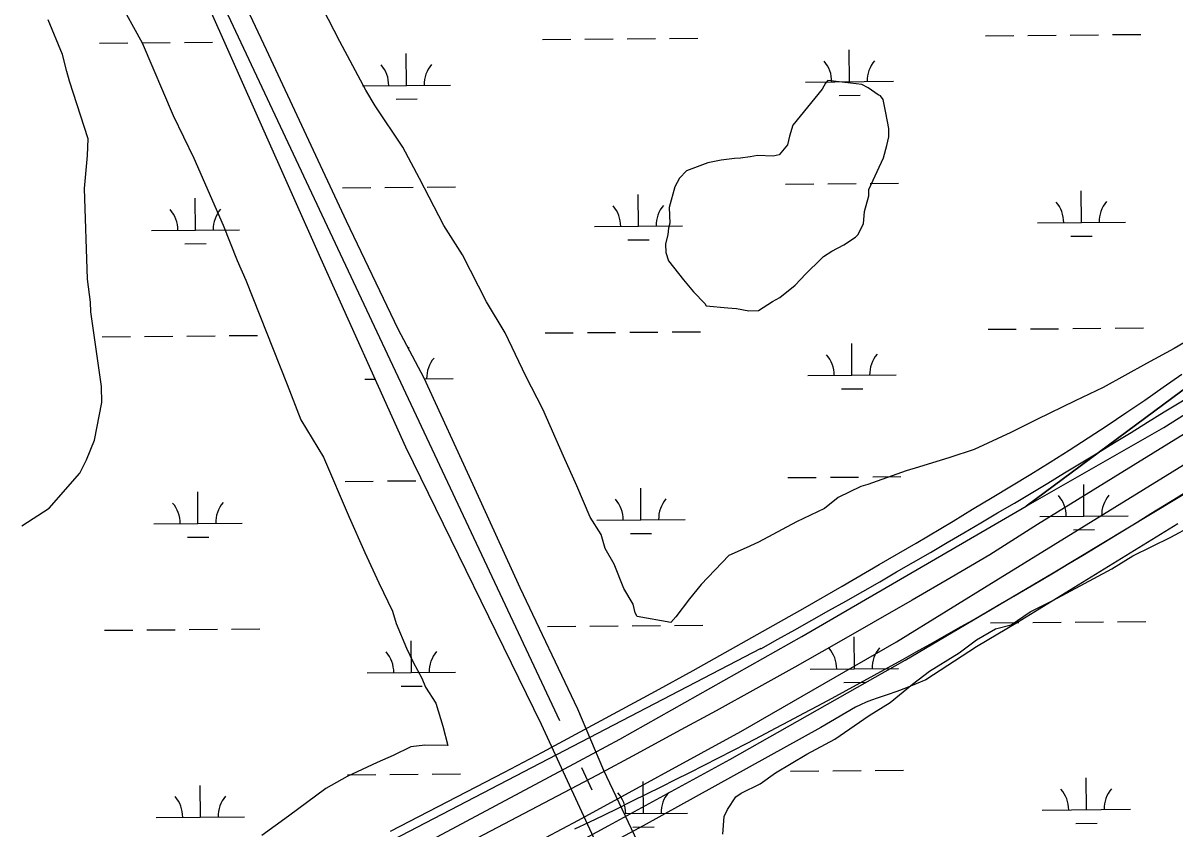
# Model space of a CAD drawing. Extents: x 3568792 to 3606828, y 529143 to 554785.
# Drawn here: x 3598222 to 3599527, y 535539 to 536452 of the extents above; entities that cross this region are included whole.
import ezdxf

# ---------------------------------------------------------------- set-up
doc = ezdxf.new("R2010")
doc.units = 0
for name, color, linetype in [('V-BRDG-OTLN', 7, 'Continuous'), ('V-ROAD-CNTR', 7, 'Continuous'), ('V-SITE-VEGE', 7, 'Continuous'), ('V-WETL-SWMP', 7, 'Continuous')]:
    doc.layers.add(name, color=color, linetype=linetype)

msp = doc.modelspace()

# ---------------------------------------------------------------- linework, layer by layer
at = {"layer": 'V-BRDG-OTLN'}
for p, q in [((3599323.9, 535820.3), (3599616, 536000.4)), ((3599530.1, 535884.7), (3599348.7, 535772.7)), ((3599211.7, 535750.8), (3599323.9, 535820.3)), ((3599348.7, 535772.7), (3599302.3, 535745.2)), ((3599035, 535649.2), (3599211.7, 535750.8)), ((3599302.3, 535745.2), (3599244.8, 535707.9)), ((3599222.9, 535698.9), (3599211.9, 535694.7)), ((3599233.9, 535703.3), (3599222.9, 535698.9)), ((3599244.8, 535707.9), (3599233.9, 535703.3)), ((3599183.3, 535684.8), (3599177.1, 535682.4)), ((3599189.6, 535686.9), (3599183.3, 535684.8)), ((3599200.8, 535690.7), (3599189.6, 535686.9)), ((3599211.9, 535694.7), (3599200.8, 535690.7)), ((3599164.9, 535676.9), (3599125.7, 535653.9)), ((3599170.9, 535679.7), (3599164.9, 535676.9)), ((3599177.1, 535682.4), (3599170.9, 535679.7)), ((3598851.4, 535548.7), (3599035, 535649.2)), ((3599125.7, 535653.9), (3598924.7, 535542.3)), ((3598924.7, 535542.3), (3598678.7, 535411.6)), ((3598695.5, 535466.8), (3598851.4, 535548.7))]:
    msp.add_line(p, q, dxfattribs=at)
for points in [[(3600227.1, 536638.2), (3599996.7, 536409.4), (3599809.5, 536244.8), (3599575.7, 536065.7), (3599358.3, 535904.8)], [(3598073.3, 535230.5), (3598289.2, 535328.8), (3598490.9, 535428.5), (3598691.1, 535529.8), (3598851.7, 535615.8), (3598898, 535640.6), (3599104.3, 535756.8), (3599358.3, 535904.8), (3599514.4, 535993.9), (3599747.2, 536140.8), (3599993, 536312.4), (3600267, 536509)], [(3598089.8, 535149.9), (3598275.5, 535235.4), (3598471, 535328.4), (3598643.8, 535415.3), (3598823.8, 535509.1), (3598885.8, 535542.7), (3599022.6, 535617.6), (3599221.2, 535730.1), (3599389, 535829), (3599583.8, 535946.7), (3599867.9, 536129.8), (3600065, 536244.9), (3600394.8, 536458.9)], [(3598638.2, 535536.5), (3598681.4, 535558.6), (3598724.5, 535580.9), (3598767.5, 535603.4), (3598810.4, 535626), (3598853.2, 535648.9), (3598895.9, 535671.9), (3598938.5, 535695.2), (3598981, 535718.6), (3599023.4, 535742.2), (3599065.7, 535766), (3599107.9, 535789.9), (3599149.9, 535814.1), (3599191.9, 535838.4), (3599233.8, 535862.9), (3599275.6, 535887.6), (3599297.7, 535901.4), (3599319.8, 535914.4), (3599341.8, 535927.6), (3599363.7, 535940.9), (3599385.5, 535954.4), (3599407.2, 535968.1), (3599428.8, 535982), (3599450.2, 535996.1), (3599471.5, 536010.4), (3599492.7, 536024.8), (3599513.8, 536039.4), (3599534.8, 536054.2)], [(3599651.1, 536056.5), (3599371.3, 535883.9), (3599317.4, 535849.6), (3599273.5, 535823.8), (3599229.4, 535798.2), (3599185.2, 535772.7), (3599140.9, 535747.5), (3599096.5, 535722.4), (3599052, 535697.6), (3599007.4, 535672.9), (3598962.4, 535648.4), (3598917.4, 535624.1), (3598872.3, 535599.9), (3598827.1, 535575.9), (3598781.8, 535552.1), (3598736.4, 535528.6)]]:
    msp.add_lwpolyline(points, dxfattribs=at)
at = {"layer": 'V-ROAD-CNTR'}
for points in [[(3598830.1, 535661.3), (3598798.1, 535729.7), (3597988.6, 537451.4)], [(3599358.3, 535904.8), (3599575.7, 536065.7), (3599809.5, 536244.8), (3599996.7, 536409.4), (3600227.1, 536638.2), (3600294.3, 536712.8), (3600307, 536729.9), (3600319.4, 536747.2), (3600331.6, 536764.5), (3600343.7, 536782), (3600355.6, 536799.6), (3600367.3, 536817.4), (3600378.8, 536835.2), (3600390.1, 536853.2), (3600401.3, 536871.3), (3600412.2, 536889.5), (3600423, 536907.8), (3600433.6, 536926.2), (3600444, 536944.8), (3600454.1, 536963.4), (3600464.1, 536982.1), (3600473.9, 537001)], [(3599057.9, 535743.2), (3598325.7, 535362.3)], [(3598866.7, 535582.9), (3598854.9, 535608.1)]]:
    msp.add_lwpolyline(points, dxfattribs=at)
for centre, radius, start, end in [((3593778, 545261.2), 10884.4, 299.01781, 306.45743), ((3595886.6, 541721.4), 6854.8, 295.58752, 305.30126)]:
    msp.add_arc(centre, radius, start, end, dxfattribs=at)
at = {"layer": 'V-SITE-VEGE'}
for p, q in [((3598329.3, 536479.8), (3598356.8, 536429.6)), ((3598266.7, 536416.4), (3598250.4, 536455.7)), ((3598356.8, 536429.6), (3598392, 536347.4)), ((3598271.4, 536397.3), (3598266.7, 536416.4)), ((3598274.4, 536386.4), (3598271.4, 536397.3)), ((3598295.6, 536321.1), (3598274.4, 536386.4)), ((3598392, 536347.4), (3598415.6, 536299.2)), ((3598294.8, 536301.9), (3598295.6, 536321.1)), ((3598291.7, 536264.7), (3598294.8, 536301.9)), ((3598415.6, 536299.2), (3598448.8, 536223)), ((3598294.8, 536161.8), (3598291.7, 536264.7)), ((3598448.8, 536223), (3598464.5, 536182.9)), ((3598464.5, 536182.9), (3598474.2, 536160.9)), ((3598298.3, 536135.8), (3598294.8, 536161.8)), ((3598474.2, 536160.9), (3598521.1, 536042.6)), ((3598298.6, 536124.9), (3598298.3, 536135.8)), ((3598310.7, 536040.1), (3598298.6, 536124.9)), ((3598311.2, 536022.3), (3598310.7, 536040.1)), ((3598521.1, 536042.6), (3598536.7, 536002.5)), ((3598302.9, 535979.5), (3598311.2, 536022.3)), ((3598536.7, 536002.5), (3598562.3, 535960.3)), ((3598293.9, 535957.2), (3598302.9, 535979.5)), ((3598286.1, 535941.9), (3598293.9, 535957.2)), ((3598562.3, 535960.3), (3598591.6, 535892.1)), ((3598251.6, 535902.4), (3598286.1, 535941.9)), ((3598220.6, 535882.3), (3598251.6, 535902.4)), ((3598591.6, 535892.1), (3598609.3, 535852)), ((3599522.4, 535869.5), (3599546, 535882.2)), ((3599479.1, 535848.2), (3599522.4, 535869.5)), ((3598609.3, 535852), (3598624.9, 535817.9)), ((3599455.5, 535833.5), (3599479.1, 535848.2)), ((3599388.6, 535797.6), (3599455.5, 535833.5)), ((3598624.9, 535817.9), (3598640.6, 535785.8)), ((3599363, 535784.9), (3599388.6, 535797.6)), ((3598640.6, 535785.8), (3598644.5, 535771.8)), ((3599341.5, 535770.2), (3599363, 535784.9)), ((3598644.5, 535771.8), (3598656.2, 535743.7)), ((3599302, 535753.1), (3599323.6, 535765.7)), ((3599323.6, 535765.7), (3599341.5, 535770.2)), ((3599282.5, 535738.5), (3599302, 535753.1)), ((3598656.2, 535743.7), (3598664.1, 535727.7)), ((3599249.1, 535717.6), (3599282.5, 535738.5)), ((3598664.1, 535727.7), (3598673.9, 535709.6)), ((3598673.9, 535709.6), (3598677.8, 535699.6)), ((3599229.5, 535703), (3599249.1, 535717.6)), ((3598677.8, 535699.6), (3598689.6, 535681.5)), ((3599204.2, 535682.3), (3599229.5, 535703)), ((3598689.6, 535681.5), (3598697.4, 535655.5)), ((3599180.6, 535667.6), (3599204.2, 535682.3)), ((3599141.5, 535640.5), (3599180.6, 535667.6)), ((3598697.4, 535655.5), (3598703.1, 535633.4)), ((3598661.2, 535631.8), (3598641.1, 535622)), ((3598677.2, 535633.7), (3598661.2, 535631.8)), ((3598703.1, 535633.4), (3598677.2, 535633.7)), ((3599110, 535623.6), (3599141.5, 535640.5)), ((3598641.1, 535622), (3598623.1, 535614.2)), ((3599074.6, 535602.5), (3599110, 535623.6)), ((3598623.1, 535614.2), (3598589, 535598.5)), ((3598589, 535598.5), (3598564.9, 535584.8)), ((3599057, 535590), (3599074.6, 535602.5)), ((3598564.9, 535584.8), (3598522.6, 535553.2)), ((3599029.5, 535575.2), (3599035.4, 535579.4)), ((3599035.4, 535579.4), (3599057, 535590)), ((3599019.9, 535561), (3599029.5, 535575.2)), ((3598522.6, 535553.2), (3598492.5, 535531.5)), ((3599014.7, 535532.8), (3599016.1, 535552.9)), ((3599016.1, 535552.9), (3599019.9, 535561))]:
    msp.add_line(p, q, dxfattribs=at)
msp.add_lwpolyline([(3599565.4, 536106.5), (3599526.1, 536083.4), (3599494.6, 536066.5), (3599445.5, 536039.1), (3599413.9, 536024.1), (3599370.6, 536002.9), (3599341.1, 535988), (3599299.7, 535968.8), (3599272, 535960), (3599236.3, 535949), (3599222.4, 535944.6), (3599178.9, 535929.3), (3599171, 535927.1), (3599145.4, 535914.3), (3599129.8, 535901.9), (3599098.2, 535887), (3599055, 535863.7), (3599041.2, 535857.3), (3599021.4, 535848.8), (3598990.4, 535815.9), (3598976.9, 535799.5), (3598961.5, 535779.1), (3598955.7, 535772.9), (3598917.6, 535779.8), (3598915.4, 535783.7), (3598913.2, 535793.6), (3598902.6, 535811.3), (3598891.8, 535838.9), (3598881.3, 535856.6), (3598876.9, 535872.5), (3598864.3, 535892.1), (3598849.3, 535927.6), (3598834.3, 535961.2), (3598810.7, 536014.4), (3598791.7, 536051.8), (3598768.2, 536101.1), (3598747.2, 536136.4), (3598719.7, 536189.6), (3598698.7, 536222.9), (3598671.2, 536276.1), (3598652.1, 536311.5), (3598620.8, 536358.5), (3598610.3, 536376.2), (3598580.7, 536431.3), (3598561.6, 536468.7)], dxfattribs=at)
msp.add_lwpolyline([(3599133.9, 536386.9), (3599131.2, 536384.1), (3599127.3, 536377.1), (3599094.2, 536336.3), (3599090.4, 536323.9), (3599088, 536314.2), (3599078.7, 536302.9), (3599071.9, 536301.4), (3599054, 536302.2), (3599045.8, 536300.6), (3599034.9, 536298.9), (3599028, 536298.7), (3599013, 536296.9), (3598997.9, 536293.7), (3598973.5, 536284.7), (3598965.5, 536276.3), (3598960.3, 536266.5), (3598954.1, 536243), (3598954.7, 536225.2), (3598953.4, 536219.6), (3598952.3, 536212.7), (3598949.9, 536201.7), (3598950.1, 536192.1), (3598953.2, 536182.5), (3598970.3, 536161.1), (3598981.6, 536147.7), (3598994.4, 536134.3), (3598995.8, 536131.6), (3599020.6, 536129.6), (3599030.3, 536128.5), (3599044.1, 536126.2), (3599055, 536126.5), (3599071.2, 536136.6), (3599079.3, 536141), (3599096.8, 536155.2), (3599108.7, 536167.9), (3599126.1, 536184.9), (3599128.7, 536187.7), (3599138.2, 536193.5), (3599151.7, 536200.7), (3599165.2, 536209.4), (3599167.8, 536212.2), (3599174.3, 536224.7), (3599175.3, 536238.5), (3599180.3, 536256.5), (3599180.1, 536263.4), (3599196.8, 536299.5), (3599200.6, 536313.4), (3599203, 536323.1), (3599202.7, 536332.7), (3599199.5, 536350.4), (3599196.3, 536365.4), (3599193.4, 536369.5), (3599190.6, 536370.8), (3599179.4, 536378.7), (3599172.4, 536382.6)], close=True, dxfattribs=at)
at = {"layer": 'V-WETL-SWMP'}
for p, q in [((3598497.9, 536421.8), (3598442, 536540.4)), ((3598416.7, 536505.3), (3598559.1, 536185.8)), ((3598308.7, 536429.3), (3598340.7, 536429.6)), ((3598356.7, 536429.7), (3598388.7, 536430)), ((3598404.7, 536430.1), (3598436.7, 536430.4)), ((3598810.5, 536433.5), (3598842.5, 536433.8)), ((3598858.5, 536433.9), (3598890.5, 536434.2)), ((3598906.5, 536434.3), (3598938.5, 536434.6)), ((3598954.5, 536434.7), (3598986.5, 536435)), ((3599312.4, 536437.8), (3599344.4, 536438)), ((3599360.4, 536438.2), (3599392.4, 536438.4)), ((3599408.4, 536438.6), (3599440.4, 536438.8)), ((3599456.4, 536439), (3599488.4, 536439.2)), ((3598588.5, 536227.7), (3598497.9, 536421.8)), ((3598656.4, 536381.5), (3598656.1, 536417.5)), ((3599158.3, 536385.7), (3599158, 536421.7)), ((3598606.4, 536381.1), (3598706.4, 536381.9)), ((3599108.3, 536385.3), (3599208.3, 536386.1)), ((3598644.5, 536365.9), (3598668.5, 536366.2)), ((3599146.4, 536370.2), (3599170.4, 536370.4)), ((3599133.8, 536270.1), (3599165.8, 536270.3)), ((3599181.8, 536270.5), (3599213.8, 536270.7)), ((3598583.9, 536265.4), (3598615.9, 536265.7)), ((3598631.9, 536265.8), (3598663.9, 536266.1)), ((3598679.9, 536266.2), (3598711.9, 536266.5)), ((3598919.2, 536221.8), (3598918.9, 536257.8)), ((3599085.8, 536269.7), (3599117.8, 536269.9)), ((3599421.1, 536226.1), (3599420.7, 536262.1)), ((3598417.3, 536217.6), (3598417, 536253.6)), ((3598367.3, 536217.2), (3598467.3, 536218)), ((3598646.9, 536105.2), (3598588.5, 536227.7)), ((3598869.2, 536221.4), (3598969.2, 536222.3)), ((3599371.1, 536225.6), (3599471.1, 536226.5)), ((3598907.3, 536206.3), (3598931.3, 536206.5)), ((3599409.2, 536210.5), (3599433.2, 536210.7)), ((3598405.4, 536202.1), (3598429.4, 536202.3)), ((3598559.1, 536185.8), (3598655.1, 535972)), ((3598676.4, 536049.9), (3598646.9, 536105.2)), ((3598813.3, 536100.9), (3598845.3, 536101.1)), ((3598861.3, 536101.3), (3598893.3, 536101.5)), ((3598909.3, 536101.7), (3598941.3, 536101.9)), ((3598957.3, 536102.1), (3598989.3, 536102.3)), ((3599315.2, 536105.1), (3599347.2, 536105.4)), ((3599363.2, 536105.5), (3599395.2, 536105.8)), ((3599411.2, 536105.9), (3599443.2, 536106.2)), ((3599459.2, 536106.3), (3599491.2, 536106.6)), ((3598311.5, 536096.7), (3598343.5, 536096.9)), ((3598359.5, 536097.1), (3598391.5, 536097.3)), ((3598407.5, 536097.5), (3598439.5, 536097.7)), ((3598455.5, 536097.9), (3598487.5, 536098.1)), ((3599161.1, 536053.1), (3599160.8, 536089)), ((3598658.9, 536082.7), (3598658.9, 536084.8)), ((3598609.2, 536048.4), (3598620.8, 536048.5)), ((3598731.9, 535928.8), (3598676.4, 536049.9)), ((3598676.8, 536049), (3598709.2, 536049.2)), ((3599111.1, 536052.6), (3599211.1, 536053.5)), ((3599149.2, 536037.5), (3599173.2, 536037.7)), ((3598655.1, 535972), (3598808.8, 535657.6)), ((3598586.8, 535932.8), (3598618.8, 535933.1)), ((3598634.8, 535933.2), (3598666.8, 535933.5)), ((3599088.6, 535937), (3599120.6, 535937.3)), ((3599136.6, 535937.4), (3599168.6, 535937.7)), ((3599184.6, 535937.8), (3599216.6, 535938.1)), ((3598420.1, 535885), (3598419.8, 535921)), ((3598785, 535812), (3598731.9, 535928.8)), ((3598922, 535889.2), (3598921.7, 535925.2)), ((3599423.9, 535893.4), (3599423.6, 535929.4)), ((3599373.9, 535893), (3599473.9, 535893.8)), ((3598370.1, 535884.5), (3598470.1, 535885.4)), ((3598872, 535888.7), (3598972, 535889.6)), ((3598408.3, 535869.4), (3598432.3, 535869.6)), ((3598910.1, 535873.6), (3598934.1, 535873.8)), ((3599412, 535877.9), (3599436, 535878.1)), ((3598850.6, 535674.7), (3598785, 535812)), ((3598314.3, 535764), (3598346.3, 535764.3)), ((3598362.3, 535764.4), (3598394.3, 535764.7)), ((3598410.3, 535764.8), (3598442.3, 535765.1)), ((3598458.3, 535765.2), (3598490.3, 535765.5)), ((3598816.1, 535768.2), (3598848.1, 535768.5)), ((3598864.1, 535768.6), (3598896.1, 535768.9)), ((3598912.1, 535769), (3598944.1, 535769.3)), ((3598960.1, 535769.4), (3598992.1, 535769.7)), ((3599318, 535772.4), (3599350, 535772.7)), ((3599366, 535772.8), (3599398, 535773.1)), ((3599414, 535773.2), (3599446, 535773.5)), ((3599462, 535773.6), (3599494, 535773.9)), ((3598662, 535716.2), (3598661.7, 535752.2)), ((3599163.9, 535720.4), (3599163.6, 535756.4)), ((3598612, 535715.8), (3598712, 535716.6)), ((3599113.9, 535720), (3599213.9, 535720.8)), ((3598650.2, 535700.6), (3598674.2, 535700.8)), ((3599152, 535704.9), (3599176, 535705.1)), ((3598879.8, 535605), (3598850.6, 535674.7)), ((3598808.8, 535657.6), (3598921.2, 535414.4)), ((3598926.8, 535506.2), (3598879.8, 535605)), ((3599091.4, 535604.3), (3599123.4, 535604.6)), ((3599139.4, 535604.7), (3599171.4, 535605)), ((3599187.4, 535605.2), (3599219.4, 535605.4)), ((3598589.6, 535600.1), (3598621.6, 535600.4)), ((3598637.6, 535600.5), (3598669.6, 535600.8)), ((3598685.6, 535600.9), (3598717.6, 535601.2)), ((3598924.8, 535556.5), (3598924.5, 535592.5)), ((3599426.7, 535560.7), (3599426.4, 535596.7)), ((3598422.9, 535552.3), (3598422.6, 535588.3)), ((3598372.9, 535551.9), (3598472.9, 535552.7)), ((3598902.9, 535556.3), (3598974.8, 535556.9)), ((3599376.7, 535560.3), (3599476.7, 535561.2)), ((3598912.9, 535541), (3598936.9, 535541.2)), ((3599414.8, 535545.2), (3599438.8, 535545.4))]:
    msp.add_line(p, q, dxfattribs=at)
for centre, start, end in [((3598601.1, 536381.5), 359.7115, 41.2552), ((3598711.6, 536382.4), 139.7115, 181.2552), ((3599103, 536385.7), 359.7115, 41.2552), ((3599213.5, 536386.7), 139.7115, 181.2552), ((3598863.9, 536221.8), 359.7115, 41.2552), ((3598974.4, 536222.8), 139.7115, 181.2552), ((3599365.8, 536226.1), 359.7115, 41.2552), ((3599476.3, 536227), 139.7115, 181.2552), ((3598362.1, 536217.6), 359.7115, 41.2552), ((3598472.6, 536218.6), 139.7115, 181.2552), ((3599105.8, 536053.1), 359.7115, 41.2552), ((3599216.3, 536054), 139.7115, 181.2552), ((3598714.4, 536049.8), 139.7115, 181.2552), ((3598364.9, 535885), 359.7115, 41.2552), ((3598475.4, 535885.9), 139.7115, 181.2552), ((3598866.7, 535889.2), 359.7115, 41.2552), ((3598977.2, 535890.1), 139.7115, 181.2552), ((3599368.6, 535893.4), 359.7115, 41.2552), ((3599479.1, 535894.3), 139.7115, 181.2552), ((3598606.8, 535716.2), 359.7115, 41.2552), ((3598717.3, 535717.1), 139.7115, 181.2552), ((3599108.6, 535720.4), 359.7115, 41.2552), ((3599219.1, 535721.3), 139.7115, 181.2552), ((3598869.5, 535556.5), 359.7115, 41.2552), ((3598980, 535557.4), 139.7115, 181.2552), ((3599371.4, 535560.7), 359.7115, 41.2552), ((3599481.9, 535561.7), 139.7115, 181.2552), ((3598367.7, 535552.3), 359.7115, 41.2552), ((3598478.2, 535553.2), 139.7115, 181.2552)]:
    msp.add_arc(centre, 35.2, start, end, dxfattribs=at)

doc.saveas('drawing.dxf')
